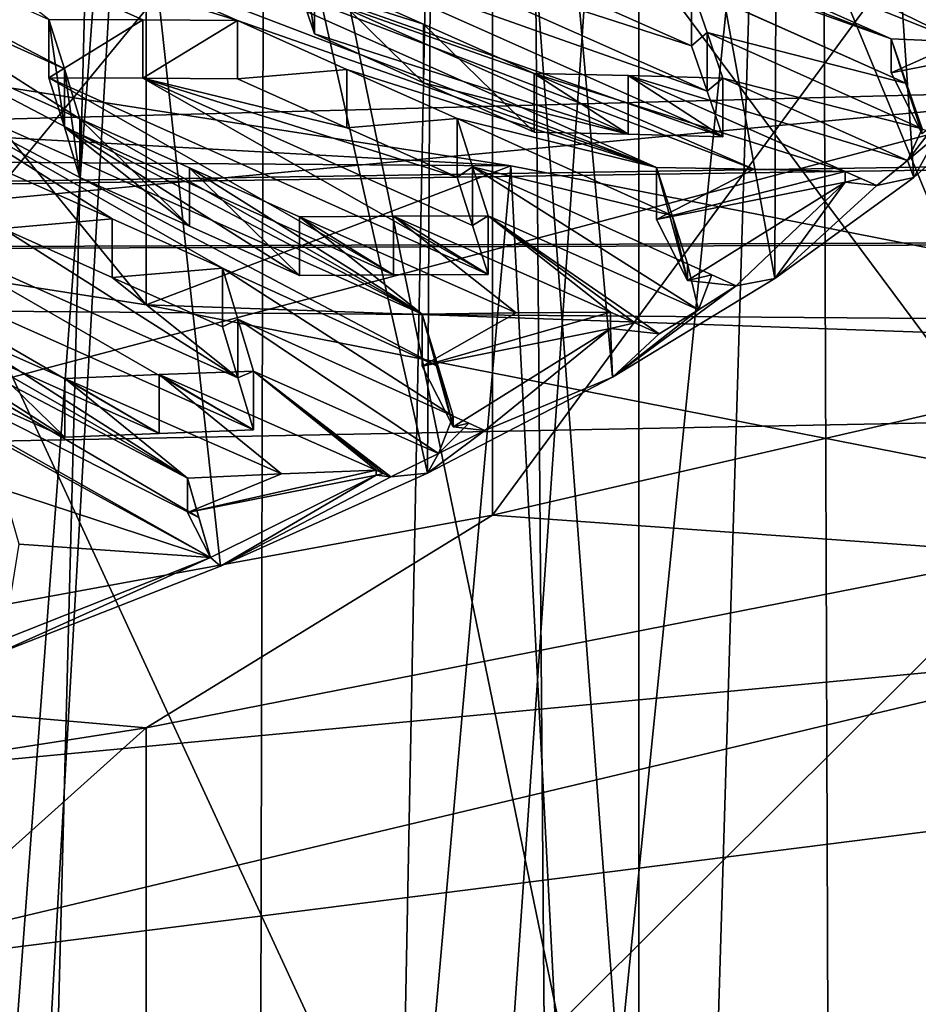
# Model space of a CAD drawing. Header units: metres. Extents: x -24 to 24, y -69 to 184.
# Tile 566 of 656: x 6.161 to 7.143, y 126.377 to 127.453. Entities that reach past the tile are written whole.
import ezdxf

# ---------------------------------------------------------------- set-up
doc = ezdxf.new("R2010")
doc.units = ezdxf.units.M
for name, color, linetype in [('1052', 7, 'CONTINUOUS'), ('1075', 7, 'CONTINUOUS'), ('1089', 7, 'CONTINUOUS'), ('1091', 7, 'CONTINUOUS'), ('1380', 7, 'CONTINUOUS'), ('1458', 7, 'CONTINUOUS'), ('1550', 7, 'CONTINUOUS'), ('1668', 7, 'CONTINUOUS'), ('1798', 7, 'CONTINUOUS'), ('1905', 7, 'CONTINUOUS'), ('2153', 7, 'CONTINUOUS'), ('2237', 7, 'CONTINUOUS'), ('2400', 7, 'CONTINUOUS'), ('2407', 7, 'CONTINUOUS'), ('2440', 7, 'CONTINUOUS'), ('2479', 7, 'CONTINUOUS'), ('2527', 7, 'CONTINUOUS'), ('2609', 7, 'CONTINUOUS'), ('2676', 7, 'CONTINUOUS'), ('2703', 7, 'CONTINUOUS'), ('2740', 7, 'CONTINUOUS'), ('2779', 7, 'CONTINUOUS'), ('2855', 7, 'CONTINUOUS'), ('3027', 7, 'CONTINUOUS'), ('3159', 7, 'CONTINUOUS'), ('3458', 7, 'CONTINUOUS'), ('3485', 7, 'CONTINUOUS'), ('3627', 7, 'CONTINUOUS'), ('367', 7, 'CONTINUOUS'), ('369', 7, 'CONTINUOUS'), ('373', 7, 'CONTINUOUS'), ('3739', 7, 'CONTINUOUS'), ('3745', 7, 'CONTINUOUS'), ('3784', 7, 'CONTINUOUS'), ('3802', 7, 'CONTINUOUS'), ('383', 7, 'CONTINUOUS'), ('3865', 7, 'CONTINUOUS'), ('3872', 7, 'CONTINUOUS'), ('3966', 2, 'CONTINUOUS'), ('421', 2, 'CONTINUOUS'), ('424', 3, 'CONTINUOUS'), ('434', 7, 'CONTINUOUS'), ('473', 7, 'CONTINUOUS'), ('474', 7, 'CONTINUOUS'), ('554', 2, 'CONTINUOUS'), ('563', 2, 'CONTINUOUS'), ('751', 7, 'CONTINUOUS'), ('795', 7, 'CONTINUOUS'), ('863', 7, 'CONTINUOUS'), ('925', 7, 'CONTINUOUS'), ('985', 7, 'CONTINUOUS')]:
    doc.layers.add(name, color=color, linetype=linetype)

msp = doc.modelspace()

# ---------------------------------------------------------------- linework, layer by layer
at = {"layer": '1052'}
for points in [[(6.299234, 125.90616, 212.728066), (7.266939, 126.869295, 213.231569), (7.26694, 126.096554, 213.438626)], [(6.299244, 126.678903, 212.521017), (7.266939, 126.869295, 213.231569), (6.299234, 125.90616, 212.728066)], [(5.257824, 126.516729, 211.915777), (6.299244, 126.678903, 212.521017), (5.25783, 125.743989, 212.122836)], [(5.25783, 125.743989, 212.122836), (6.299244, 126.678903, 212.521017), (6.299234, 125.90616, 212.728066)]]:
    msp.add_3dface(points, dxfattribs=at)
at = {"layer": '1075'}
for points in [[(7.575353, 127.118581, 214.161919), (7.266939, 126.869295, 213.231569), (6.677636, 126.911405, 213.388726)], [(6.677636, 126.911405, 213.388726), (6.299244, 126.678903, 212.521017), (5.695871, 126.731537, 212.717451)], [(7.266939, 126.869295, 213.231569), (6.299244, 126.678903, 212.521017), (6.677636, 126.911405, 213.388726)], [(6.299244, 126.678903, 212.521017), (5.257824, 126.516729, 211.915777), (5.695871, 126.731537, 212.717451)]]:
    msp.add_3dface(points, dxfattribs=at)
at = {"layer": '1089'}
for points in [[(6.618121, 127.074137, 218.690556), (6.600669, 127.131348, 218.812468), (6.63458, 127.007998, 218.578848)], [(6.63458, 127.007998, 218.578848), (6.600669, 127.131348, 218.812468), (6.600669, 127.074666, 218.827656)], [(6.63458, 127.019697, 218.575713), (6.618121, 127.074137, 218.690556), (6.63458, 127.007998, 218.578848)]]:
    msp.add_3dface(points, dxfattribs=at)
at = {"layer": '1091'}
for points in [[(7.113464, 127.395084, 220.023471), (7.113464, 127.432523, 220.013439), (7.189296, 127.429052, 220.074609)], [(7.265692, 127.425316, 220.136299), (7.113464, 127.395084, 220.023471), (7.189296, 127.429052, 220.074609)]]:
    msp.add_3dface(points, dxfattribs=at)
at = {"layer": '1380'}
for points in [[(6.677588, 127.925617, 213.116931), (7.57528, 128.132784, 213.890088), (6.677636, 126.911405, 213.388726)], [(7.57528, 128.132784, 213.890088), (7.575353, 127.118581, 214.161919), (6.677636, 126.911405, 213.388726)], [(6.677588, 127.925617, 213.116931), (6.677636, 126.911405, 213.388726), (5.695871, 126.731537, 212.717451)], [(5.695939, 127.74577, 212.445733), (6.677588, 127.925617, 213.116931), (5.695871, 126.731537, 212.717451)]]:
    msp.add_3dface(points, dxfattribs=at)
at = {"layer": '1458'}
for points in [[(7.063186, 127.27581, 219.578335), (7.063186, 127.287509, 219.5752), (7.080428, 127.27982, 219.569867)], [(7.097722, 127.272108, 219.564517), (7.063186, 127.27581, 219.578335), (7.080428, 127.27982, 219.569867)]]:
    msp.add_3dface(points, dxfattribs=at)
at = {"layer": '1550'}
for points in [[(6.638949, 127.281078, 219.383455), (6.638949, 127.345217, 219.366269), (6.655868, 127.292454, 219.247355)], [(6.638949, 127.281078, 219.383455), (6.655868, 127.292454, 219.247355), (6.655868, 127.228268, 219.264554)], [(6.655868, 127.292454, 219.247355), (6.67286, 127.238899, 219.128085), (6.655868, 127.228268, 219.264554)], [(6.655868, 127.228268, 219.264554), (6.67286, 127.238899, 219.128085), (6.67286, 127.174665, 219.145296)]]:
    msp.add_3dface(points, dxfattribs=at)
at = {"layer": '1668'}
for points in [[(6.210343, 126.996694, 218.388408), (6.089057, 127.114747, 218.408786), (6.089068, 127.050661, 218.425953)], [(6.210343, 127.060873, 218.371211), (6.089057, 127.114747, 218.408786), (6.210343, 126.996694, 218.388408)]]:
    msp.add_3dface(points, dxfattribs=at)
at = {"layer": '1798'}
for points in [[(6.313307, 127.06522, 218.451841), (6.210343, 127.060873, 218.371211), (6.313307, 127.001002, 218.469048)], [(6.416462, 127.068958, 218.532785), (6.313307, 127.06522, 218.451841), (6.416462, 127.0047, 218.550003)], [(6.416462, 127.0047, 218.550003), (6.313307, 127.06522, 218.451841), (6.313307, 127.001002, 218.469048)], [(6.210343, 127.060873, 218.371211), (6.210343, 126.996694, 218.388408), (6.313307, 127.001002, 218.469048)]]:
    msp.add_3dface(points, dxfattribs=at)
at = {"layer": '1905'}
for points in [[(5.590402, 127.46607, 232.845431), (6.697815, 127.293617, 232.201826), (4.15488, 127.435784, 232.732403)], [(4.15488, 127.435784, 232.732403), (6.697815, 127.293617, 232.201826), (5.257824, 127.303715, 232.239514)], [(5.257824, 127.303715, 232.239514), (6.697815, 127.293617, 232.201826), (6.299244, 127.141542, 231.634275)], [(6.697815, 127.293617, 232.201826), (7.726599, 127.091202, 231.446404), (6.299244, 127.141542, 231.634275)], [(6.299244, 127.141542, 231.634275), (7.726599, 127.091202, 231.446404), (7.266939, 126.95115, 230.923723)]]:
    msp.add_3dface(points, dxfattribs=at)
at = {"layer": '2153'}
for points in [[(6.806788, 127.115601, 218.980428), (6.806788, 127.133673, 218.975585), (6.833397, 127.121782, 218.967361)], [(6.859992, 127.109898, 218.959141), (6.806788, 127.115601, 218.980428), (6.833397, 127.121782, 218.967361)]]:
    msp.add_3dface(points, dxfattribs=at)
at = {"layer": '2237'}
for points in [[(6.569574, 127.238538, 219.046132), (6.466741, 127.237614, 218.964689), (6.569574, 127.174352, 219.06333)], [(6.569574, 127.174352, 219.06333), (6.466741, 127.237614, 218.964689), (6.466741, 127.173475, 218.981875)], [(6.67286, 127.174665, 219.145296), (6.67286, 127.238899, 219.128085), (6.569574, 127.238538, 219.046132)], [(6.67286, 127.174665, 219.145296), (6.569574, 127.238538, 219.046132), (6.569574, 127.174352, 219.06333)]]:
    msp.add_3dface(points, dxfattribs=at)
at = {"layer": '2400'}
for points in [[(6.912287, 127.439486, 219.848626), (6.895346, 127.424715, 219.985802), (6.895346, 127.488893, 219.968606)], [(6.912287, 127.375269, 219.865833), (6.895346, 127.424715, 219.985802), (6.912287, 127.439486, 219.848626)], [(6.929258, 127.389376, 219.7286), (6.912287, 127.375269, 219.865833), (6.912287, 127.439486, 219.848626)], [(6.929258, 127.325118, 219.745818), (6.912287, 127.375269, 219.865833), (6.929258, 127.389376, 219.7286)]]:
    msp.add_3dface(points, dxfattribs=at)
at = {"layer": '2407'}
for points in [[(6.63458, 127.019697, 218.575713), (6.63458, 127.007998, 218.578848), (6.651823, 127.012008, 218.57038)], [(6.669116, 127.004296, 218.56503), (6.651823, 127.012008, 218.57038), (6.63458, 127.007998, 218.578848)]]:
    msp.add_3dface(points, dxfattribs=at)
at = {"layer": '2440'}
for points in [[(6.346266, 127.227394, 219.01909), (6.22671, 127.344845, 219.038888), (6.22671, 127.280901, 219.056022)], [(6.346262, 127.291437, 219.001932), (6.22671, 127.344845, 219.038888), (6.346266, 127.227394, 219.01909)], [(6.466741, 127.173475, 218.981875), (6.466741, 127.237614, 218.964689), (6.346262, 127.291437, 219.001932)], [(6.466741, 127.173475, 218.981875), (6.346262, 127.291437, 219.001932), (6.346266, 127.227394, 219.01909)]]:
    msp.add_3dface(points, dxfattribs=at)
at = {"layer": '2479'}
for points in [[(6.192798, 127.453445, 219.27646), (6.192798, 127.389602, 219.293567), (6.209705, 127.335697, 219.17506)], [(6.209705, 127.39959, 219.15794), (6.192798, 127.453445, 219.27646), (6.209705, 127.335697, 219.17506)], [(6.22671, 127.280901, 219.056022), (6.209705, 127.39959, 219.15794), (6.209705, 127.335697, 219.17506)], [(6.22671, 127.280901, 219.056022), (6.22671, 127.344845, 219.038888), (6.209705, 127.39959, 219.15794)]]:
    msp.add_3dface(points, dxfattribs=at)
at = {"layer": '2527'}
for points in [[(6.46613, 127.488899, 219.774636), (6.483108, 127.437721, 219.654837), (6.46613, 127.552808, 219.757512)], [(6.46613, 127.552808, 219.757512), (6.483108, 127.437721, 219.654837), (6.483108, 127.501673, 219.637701)]]:
    msp.add_3dface(points, dxfattribs=at)
at = {"layer": '2609'}
for points in [[(7.147376, 127.328416, 219.774663), (7.113464, 127.395084, 220.023471), (7.265692, 127.425316, 220.136299)], [(7.264259, 127.39329, 220.016776), (7.138302, 127.280604, 219.596225), (7.16361, 127.326676, 219.768168)], [(7.16361, 127.326676, 219.768168), (7.138302, 127.280604, 219.596225), (7.131401, 127.299293, 219.665976)], [(7.138302, 127.280604, 219.596225), (7.097722, 127.272108, 219.564517), (7.131401, 127.299293, 219.665976)], [(7.138302, 127.280604, 219.596225), (6.986402, 127.170174, 219.184097), (7.097722, 127.272108, 219.564517)], [(6.857066, 127.234875, 219.425563), (7.063186, 127.27581, 219.578335), (6.890978, 127.168207, 219.176755)], [(6.890978, 127.168207, 219.176755), (7.063186, 127.27581, 219.578335), (6.944182, 127.162503, 219.155469)], [(7.063186, 127.27581, 219.578335), (6.986402, 127.170174, 219.184097), (6.944182, 127.162503, 219.155469)], [(6.986402, 127.170174, 219.184097), (7.063186, 127.27581, 219.578335), (7.097722, 127.272108, 219.564517)], [(6.986402, 127.170174, 219.184097), (6.808953, 127.06228, 218.781431), (6.944182, 127.162503, 219.155469)], [(6.944182, 127.162503, 219.155469), (6.808953, 127.06228, 218.781431), (6.902834, 127.13612, 219.057006)], [(6.808953, 127.06228, 218.781431), (6.859992, 127.109898, 218.959141), (6.902834, 127.13612, 219.057006)], [(6.63458, 127.007998, 218.578848), (6.600669, 127.074666, 218.827656), (6.806788, 127.115601, 218.980428)], [(6.63458, 127.007998, 218.578848), (6.806788, 127.115601, 218.980428), (6.669116, 127.004296, 218.56503)], [(6.806788, 127.115601, 218.980428), (6.808953, 127.06228, 218.781431), (6.669116, 127.004296, 218.56503)], [(6.808953, 127.06228, 218.781431), (6.806788, 127.115601, 218.980428), (6.859992, 127.109898, 218.959141)], [(6.808953, 127.06228, 218.781431), (6.606622, 126.957339, 218.389783), (6.669116, 127.004296, 218.56503)], [(6.669116, 127.004296, 218.56503), (6.606622, 126.957339, 218.389783), (6.618572, 126.978866, 218.470124)], [(6.618572, 126.978866, 218.470124), (6.606622, 126.957339, 218.389783), (6.566619, 126.953653, 218.376027)], [(6.606622, 126.957339, 218.389783), (6.380308, 126.855807, 218.010863), (6.566619, 126.953653, 218.376027)], [(6.344271, 126.914457, 218.229749), (6.55039, 126.955393, 218.38252), (6.369316, 126.86522, 218.045993)], [(6.55039, 126.955393, 218.38252), (6.380308, 126.855807, 218.010863), (6.369316, 126.86522, 218.045993)], [(6.380308, 126.855807, 218.010863), (6.55039, 126.955393, 218.38252), (6.566619, 126.953653, 218.376027)], [(6.369316, 126.86522, 218.045993), (6.130549, 126.757931, 217.645584), (6.143554, 126.775599, 217.711521)], [(6.380308, 126.855807, 218.010863), (6.130549, 126.757931, 217.645584), (6.369316, 126.86522, 218.045993)]]:
    msp.add_3dface(points, dxfattribs=at)
at = {"layer": '2676'}
for points in [[(6.192798, 127.389602, 219.293567), (6.569574, 127.174352, 219.06333), (6.209705, 127.335697, 219.17506)], [(6.192798, 127.389602, 219.293567), (6.67286, 127.174665, 219.145296), (6.569574, 127.174352, 219.06333)], [(6.192798, 127.389602, 219.293567), (6.295568, 127.389343, 219.375276), (6.67286, 127.174665, 219.145296)], [(6.398918, 127.388504, 219.457601), (6.51847, 127.334999, 219.420671), (6.295568, 127.389343, 219.375276)], [(6.295568, 127.389343, 219.375276), (6.655868, 127.228268, 219.264554), (6.67286, 127.174665, 219.145296)], [(6.295568, 127.389343, 219.375276), (6.638949, 127.281078, 219.383455), (6.655868, 127.228268, 219.264554)], [(6.51847, 127.334999, 219.420671), (6.638949, 127.281078, 219.383455), (6.295568, 127.389343, 219.375276)], [(6.346266, 127.227394, 219.01909), (6.22671, 127.280901, 219.056022), (6.209705, 127.335697, 219.17506)], [(6.466741, 127.173475, 218.981875), (6.346266, 127.227394, 219.01909), (6.209705, 127.335697, 219.17506)], [(6.569574, 127.174352, 219.06333), (6.466741, 127.173475, 218.981875), (6.209705, 127.335697, 219.17506)]]:
    msp.add_3dface(points, dxfattribs=at)
at = {"layer": '2703'}
for points in [[(6.14252, 127.288858, 218.843466), (6.261775, 127.235646, 218.806585), (6.14252, 127.224907, 218.860602)], [(6.14252, 127.224907, 218.860602), (6.261775, 127.235646, 218.806585), (6.261768, 127.1716, 218.823749)], [(6.261775, 127.235646, 218.806585), (6.382551, 127.181751, 218.769234), (6.261768, 127.1716, 218.823749)], [(6.261768, 127.1716, 218.823749), (6.382551, 127.181751, 218.769234), (6.382551, 127.117604, 218.786422)]]:
    msp.add_3dface(points, dxfattribs=at)
at = {"layer": '2740'}
for points in [[(6.890978, 127.186279, 219.171913), (6.890978, 127.168207, 219.176755), (6.917587, 127.174388, 219.163689)], [(6.890978, 127.168207, 219.176755), (6.944182, 127.162503, 219.155469), (6.917587, 127.174388, 219.163689)]]:
    msp.add_3dface(points, dxfattribs=at)
at = {"layer": '2779'}
for points in [[(6.483108, 127.437721, 219.654837), (6.602363, 127.384412, 219.617982), (6.483108, 127.501673, 219.637701)], [(6.483108, 127.501673, 219.637701), (6.602363, 127.384412, 219.617982), (6.602356, 127.448464, 219.600822)], [(6.602356, 127.448464, 219.600822), (6.723139, 127.330419, 219.580657), (6.723139, 127.394566, 219.563469)], [(6.602363, 127.384412, 219.617982), (6.723139, 127.330419, 219.580657), (6.602356, 127.448464, 219.600822)]]:
    msp.add_3dface(points, dxfattribs=at)
at = {"layer": '2855'}
for points in [[(6.806788, 127.133673, 218.975585), (6.600669, 127.074666, 218.827656), (6.703385, 127.132786, 218.89368)], [(6.600669, 127.074666, 218.827656), (6.806788, 127.133673, 218.975585), (6.806788, 127.115601, 218.980428)], [(6.600669, 127.074666, 218.827656), (6.600669, 127.131348, 218.812468), (6.703385, 127.132786, 218.89368)]]:
    msp.add_3dface(points, dxfattribs=at)
at = {"layer": '3027'}
msp.add_3dface([(6.895346, 127.424715, 219.985802), (6.774061, 127.478687, 220.023351), (6.895346, 127.488893, 219.968606)], dxfattribs=at)
at = {"layer": '3159'}
for points in [[(5.600722, 127.718052, 219.459456), (6.192798, 127.453445, 219.27646), (6.209705, 127.39959, 219.15794)], [(5.97468, 127.505518, 219.232779), (5.600722, 127.718052, 219.459456), (6.209705, 127.39959, 219.15794)], [(7.113464, 127.432523, 220.013439), (6.655315, 127.595501, 220.042972), (6.417771, 127.699813, 220.113404)], [(6.521388, 127.695062, 220.196989), (7.113464, 127.432523, 220.013439), (6.417771, 127.699813, 220.113404)], [(7.189296, 127.429052, 220.074609), (6.521388, 127.695062, 220.196989), (6.979537, 127.531814, 220.167529)], [(7.113464, 127.432523, 220.013439), (6.521388, 127.695062, 220.196989), (7.189296, 127.429052, 220.074609)], [(6.655315, 127.595501, 220.042972), (7.130352, 127.383714, 219.893721), (6.774072, 127.542763, 220.006177)], [(7.113464, 127.432523, 220.013439), (7.130352, 127.383714, 219.893721), (6.655315, 127.595501, 220.042972)], [(6.295568, 127.453236, 219.358156), (6.192798, 127.453445, 219.27646), (6.058871, 127.558123, 219.429106)], [(6.398918, 127.452448, 219.440468), (6.058871, 127.558123, 219.429106), (6.16159, 127.55732, 219.510922)], [(6.398918, 127.452448, 219.440468), (6.295568, 127.453236, 219.358156), (6.058871, 127.558123, 219.429106)], [(6.26499, 127.55593, 219.593434), (6.857066, 127.291556, 219.410376), (6.16159, 127.55732, 219.510922)], [(6.857066, 127.291556, 219.410376), (6.398918, 127.452448, 219.440468), (6.16159, 127.55732, 219.510922)], [(6.857066, 127.291556, 219.410376), (6.26499, 127.55593, 219.593434), (6.963159, 127.289723, 219.495146)], [(6.26499, 127.55593, 219.593434), (6.723139, 127.394566, 219.563469), (6.963159, 127.289723, 219.495146)], [(6.602356, 127.448464, 219.600822), (6.723139, 127.394566, 219.563469), (6.26499, 127.55593, 219.593434)], [(6.483108, 127.501673, 219.637701), (6.602356, 127.448464, 219.600822), (6.26499, 127.55593, 219.593434)], [(6.895346, 127.488893, 219.968606), (6.774072, 127.542763, 220.006177), (7.130352, 127.383714, 219.893721)], [(7.265692, 127.425316, 220.136299), (6.979537, 127.531814, 220.167529), (7.082011, 127.526471, 220.250365)], [(7.265692, 127.425316, 220.136299), (7.189296, 127.429052, 220.074609), (6.979537, 127.531814, 220.167529)], [(7.185656, 127.520634, 220.334265), (7.265692, 127.425316, 220.136299), (7.082011, 127.526471, 220.250365)], [(6.22671, 127.344845, 219.038888), (5.97468, 127.505518, 219.232779), (6.209705, 127.39959, 219.15794)], [(5.97468, 127.505518, 219.232779), (6.22671, 127.344845, 219.038888), (5.991582, 127.451086, 219.114456)], [(7.130352, 127.383714, 219.893721), (6.912287, 127.439486, 219.848626), (6.895346, 127.488893, 219.968606)], [(6.398918, 127.452448, 219.440468), (6.857066, 127.291556, 219.410376), (6.518474, 127.399038, 219.40351)], [(6.22671, 127.344845, 219.038888), (6.600669, 127.131348, 218.812468), (5.991582, 127.451086, 219.114456)], [(6.600669, 127.131348, 218.812468), (6.008592, 127.395722, 218.995527), (5.991582, 127.451086, 219.114456)], [(7.147376, 127.333901, 219.773193), (6.929258, 127.389376, 219.7286), (6.912287, 127.439486, 219.848626)], [(7.130352, 127.383714, 219.893721), (7.147376, 127.333901, 219.773193), (6.912287, 127.439486, 219.848626)], [(6.638949, 127.345217, 219.366269), (6.518474, 127.399038, 219.40351), (6.857066, 127.291556, 219.410376)], [(6.008592, 127.395722, 218.995527), (6.261775, 127.235646, 218.806585), (6.14252, 127.288858, 218.843466)], [(6.008592, 127.395722, 218.995527), (6.382551, 127.181751, 218.769234), (6.261775, 127.235646, 218.806585)], [(6.008592, 127.395722, 218.995527), (6.618121, 127.074137, 218.690556), (6.382551, 127.181751, 218.769234)], [(6.600669, 127.131348, 218.812468), (6.618121, 127.074137, 218.690556), (6.008592, 127.395722, 218.995527)], [(7.063186, 127.287509, 219.5752), (6.723139, 127.394566, 219.563469), (6.825803, 127.392232, 219.64565)], [(6.723139, 127.394566, 219.563469), (7.063186, 127.287509, 219.5752), (6.963159, 127.289723, 219.495146)], [(6.929258, 127.389376, 219.7286), (7.131401, 127.299293, 219.665976), (6.825803, 127.392232, 219.64565)], [(7.131401, 127.299293, 219.665976), (7.097722, 127.272108, 219.564517), (6.825803, 127.392232, 219.64565)], [(7.097722, 127.272108, 219.564517), (7.080428, 127.27982, 219.569867), (6.825803, 127.392232, 219.64565)], [(7.080428, 127.27982, 219.569867), (7.063186, 127.287509, 219.5752), (6.825803, 127.392232, 219.64565)], [(6.929258, 127.389376, 219.7286), (7.147376, 127.333901, 219.773193), (7.131401, 127.299293, 219.665976)], [(6.600669, 127.131348, 218.812468), (6.22671, 127.344845, 219.038888), (6.346262, 127.291437, 219.001932)], [(6.873965, 127.239376, 219.291473), (6.638949, 127.345217, 219.366269), (6.857066, 127.291556, 219.410376)], [(6.655868, 127.292454, 219.247355), (6.638949, 127.345217, 219.366269), (6.873965, 127.239376, 219.291473)], [(7.147376, 127.333901, 219.773193), (7.155506, 127.330282, 219.770676), (7.131401, 127.299293, 219.665976)], [(7.155506, 127.330282, 219.770676), (7.16361, 127.326676, 219.768168), (7.131401, 127.299293, 219.665976)], [(6.466741, 127.237614, 218.964689), (6.600669, 127.131348, 218.812468), (6.346262, 127.291437, 219.001932)], [(6.890978, 127.186279, 219.171913), (6.655868, 127.292454, 219.247355), (6.873965, 127.239376, 219.291473)], [(6.902834, 127.13612, 219.057006), (6.655868, 127.292454, 219.247355), (6.890978, 127.186279, 219.171913)], [(6.67286, 127.238899, 219.128085), (6.655868, 127.292454, 219.247355), (6.902834, 127.13612, 219.057006)], [(6.356746, 126.908841, 218.133149), (5.752194, 127.214436, 218.403267), (5.735149, 127.273273, 218.521544)], [(6.344271, 126.951896, 218.219717), (6.356746, 126.908841, 218.133149), (5.735149, 127.273273, 218.521544)], [(5.970312, 127.16748, 218.445577), (6.344271, 126.951896, 218.219717), (5.735149, 127.273273, 218.521544)], [(6.466741, 127.237614, 218.964689), (6.569574, 127.238538, 219.046132), (6.703385, 127.132786, 218.89368)], [(6.600669, 127.131348, 218.812468), (6.466741, 127.237614, 218.964689), (6.703385, 127.132786, 218.89368)], [(6.67286, 127.238899, 219.128085), (6.806788, 127.133673, 218.975585), (6.569574, 127.238538, 219.046132)], [(6.569574, 127.238538, 219.046132), (6.806788, 127.133673, 218.975585), (6.703385, 127.132786, 218.89368)], [(6.859992, 127.109898, 218.959141), (6.67286, 127.238899, 219.128085), (6.902834, 127.13612, 219.057006)], [(6.67286, 127.238899, 219.128085), (6.859992, 127.109898, 218.959141), (6.833397, 127.121782, 218.967361)], [(6.806788, 127.133673, 218.975585), (6.67286, 127.238899, 219.128085), (6.833397, 127.121782, 218.967361)], [(6.369316, 126.86522, 218.045993), (5.752194, 127.214436, 218.403267), (6.356746, 126.908841, 218.133149)], [(6.126153, 126.998581, 218.177479), (5.752194, 127.214436, 218.403267), (6.369316, 126.86522, 218.045993)], [(6.902834, 127.13612, 219.057006), (6.890978, 127.186279, 219.171913), (6.917587, 127.174388, 219.163689)], [(6.382551, 127.181751, 218.769234), (6.63458, 127.019697, 218.575713), (6.399443, 127.125817, 218.651386)], [(6.618121, 127.074137, 218.690556), (6.63458, 127.019697, 218.575713), (6.382551, 127.181751, 218.769234)], [(6.944182, 127.162503, 219.155469), (6.902834, 127.13612, 219.057006), (6.917587, 127.174388, 219.163689)], [(6.344271, 126.951896, 218.219717), (5.970312, 127.16748, 218.445577), (6.089057, 127.114747, 218.408786)], [(6.618572, 126.978866, 218.470124), (6.416462, 127.068958, 218.532785), (6.399443, 127.125817, 218.651386)], [(6.63458, 127.019697, 218.575713), (6.618572, 126.978866, 218.470124), (6.399443, 127.125817, 218.651386)], [(6.344271, 126.951896, 218.219717), (6.089057, 127.114747, 218.408786), (6.210343, 127.060873, 218.371211)], [(6.446918, 126.956672, 218.29998), (6.210343, 127.060873, 218.371211), (6.313307, 127.06522, 218.451841)], [(6.55039, 126.960877, 218.381051), (6.313307, 127.06522, 218.451841), (6.416462, 127.068958, 218.532785)], [(6.55039, 126.960877, 218.381051), (6.446918, 126.956672, 218.29998), (6.313307, 127.06522, 218.451841)], [(6.416462, 127.068958, 218.532785), (6.566619, 126.953653, 218.376027), (6.55852, 126.957259, 218.378534)], [(6.416462, 127.068958, 218.532785), (6.618572, 126.978866, 218.470124), (6.566619, 126.953653, 218.376027)], [(6.55039, 126.960877, 218.381051), (6.416462, 127.068958, 218.532785), (6.55852, 126.957259, 218.378534)], [(6.446918, 126.956672, 218.29998), (6.344271, 126.951896, 218.219717), (6.210343, 127.060873, 218.371211)], [(6.63458, 127.019697, 218.575713), (6.651823, 127.012008, 218.57038), (6.618572, 126.978866, 218.470124)], [(6.651823, 127.012008, 218.57038), (6.669116, 127.004296, 218.56503), (6.618572, 126.978866, 218.470124)], [(6.143014, 126.939738, 218.060655), (6.126153, 126.998581, 218.177479), (6.369316, 126.86522, 218.045993)], [(6.160064, 126.879799, 217.942635), (6.143014, 126.939738, 218.060655), (6.369316, 126.86522, 218.045993)], [(6.160064, 126.879799, 217.942635), (6.369316, 126.86522, 218.045993), (6.143554, 126.775599, 217.711521)]]:
    msp.add_3dface(points, dxfattribs=at)
at = {"layer": '3458'}
for points in [[(6.416462, 127.0047, 218.550003), (5.9364, 127.218885, 218.698475), (6.039329, 127.222212, 218.77935)], [(5.9364, 127.218885, 218.698475), (6.313307, 127.001002, 218.469048), (5.953274, 127.161721, 218.581101)], [(6.416462, 127.0047, 218.550003), (6.313307, 127.001002, 218.469048), (5.9364, 127.218885, 218.698475)], [(6.039329, 127.222212, 218.77935), (6.14252, 127.224907, 218.860602), (6.399443, 127.061616, 218.668589)], [(6.416462, 127.0047, 218.550003), (6.039329, 127.222212, 218.77935), (6.399443, 127.061616, 218.668589)], [(6.14252, 127.224907, 218.860602), (6.261768, 127.1716, 218.823749), (6.399443, 127.061616, 218.668589)], [(6.261768, 127.1716, 218.823749), (6.382551, 127.117604, 218.786422), (6.399443, 127.061616, 218.668589)], [(6.210343, 126.996694, 218.388408), (6.089068, 127.050661, 218.425953), (5.953274, 127.161721, 218.581101)], [(6.313307, 127.001002, 218.469048), (6.210343, 126.996694, 218.388408), (5.953274, 127.161721, 218.581101)]]:
    msp.add_3dface(points, dxfattribs=at)
at = {"layer": '3485'}
for points in [[(6.697815, 127.293617, 232.201826), (5.590402, 127.46607, 232.845431), (6.038016, 119.851904, 234.627063)], [(6.697815, 127.293617, 232.201826), (6.038016, 119.851904, 234.627063), (7.094201, 119.671444, 233.953578)], [(7.726599, 127.091202, 231.446404), (6.697815, 127.293617, 232.201826), (7.094201, 119.671444, 233.953578)], [(7.726599, 127.091202, 231.446404), (7.094201, 119.671444, 233.953578), (8.070723, 119.463028, 233.175758)]]:
    msp.add_3dface(points, dxfattribs=at)
at = {"layer": '3627'}
for points in [[(6.723139, 127.330419, 219.580657), (6.825803, 127.32803, 219.662853), (6.723139, 127.394566, 219.563469)], [(6.723139, 127.394566, 219.563469), (6.825803, 127.32803, 219.662853), (6.825803, 127.392232, 219.64565)], [(6.929258, 127.325118, 219.745818), (6.929258, 127.389376, 219.7286), (6.825803, 127.392232, 219.64565)], [(6.825803, 127.32803, 219.662853), (6.929258, 127.325118, 219.745818), (6.825803, 127.392232, 219.64565)]]:
    msp.add_3dface(points, dxfattribs=at)
at = {"layer": '367'}
for points in [[(7.493662, 145.2, -23.063121), (5.396133, -68.3, -23.642002), (5.396133, 145.2, -23.642002)], [(7.493662, -68.3, -23.063121), (5.396133, -68.3, -23.642002), (7.493662, 145.2, -23.063121)]]:
    msp.add_3dface(points, dxfattribs=at)
at = {"layer": '369'}
for points in [[(6.892024, 125.285104, 23.25), (5.396133, 145.2, 23.642002), (4.959008, 125.287839, 23.737539)], [(7.493662, 145.2, 23.063121), (5.396133, 145.2, 23.642002), (6.892024, 125.285104, 23.25)], [(8.498087, 125.279155, 22.712222), (7.493662, 145.2, 23.063121), (6.892024, 125.285104, 23.25)]]:
    msp.add_3dface(points, dxfattribs=at)
at = {"layer": '373'}
for points in [[(6.468189, 146.382367, 240.147825), (0.425551, 117.362268, 33.359767), (0, 146.423799, 240.142002)], [(0.998602, 117.359051, 33.34274), (0.425551, 117.362268, 33.359767), (6.468189, 146.382367, 240.147825)], [(1.280676, 117.356515, 33.329314), (0.998602, 117.359051, 33.34274), (6.468189, 146.382367, 240.147825)], [(2.134459, 117.345, 33.268336), (1.280676, 117.356515, 33.329314), (6.468189, 146.382367, 240.147825)], [(2.982663, 117.327808, 33.17719), (2.134459, 117.345, 33.268336), (6.468189, 146.382367, 240.147825)], [(3.670868, 117.309653, 33.080915), (2.982663, 117.327808, 33.17719), (6.468189, 146.382367, 240.147825)], [(4.3582, 117.287684, 32.964252), (3.670868, 117.309653, 33.080915), (6.468189, 146.382367, 240.147825)], [(5.043633, 117.261925, 32.827272), (4.3582, 117.287684, 32.964252), (6.468189, 146.382367, 240.147825)], [(5.726058, 117.232416, 32.670117), (5.043633, 117.261925, 32.827272), (6.468189, 146.382367, 240.147825)], [(6.404384, 117.199211, 32.492982), (5.726058, 117.232416, 32.670117), (6.468189, 146.382367, 240.147825)], [(6.971481, 146.373703, 240.134782), (6.404384, 117.199211, 32.492982), (6.468189, 146.382367, 240.147825)], [(7.077552, 117.162377, 32.296107), (6.404384, 117.199211, 32.492982), (6.971481, 146.373703, 240.134782)], [(7.474088, 146.360636, 240.093983), (7.077552, 117.162377, 32.296107), (6.971481, 146.373703, 240.134782)], [(7.744492, 117.121991, 32.079788), (7.077552, 117.162377, 32.296107), (7.474088, 146.360636, 240.093983)]]:
    msp.add_3dface(points, dxfattribs=at)
at = {"layer": '3739'}
for points in [[(6.382551, 127.117604, 218.786422), (6.382551, 127.181751, 218.769234), (6.399443, 127.125817, 218.651386)], [(6.382551, 127.117604, 218.786422), (6.399443, 127.125817, 218.651386), (6.399443, 127.061616, 218.668589)], [(6.399443, 127.125817, 218.651386), (6.416462, 127.068958, 218.532785), (6.399443, 127.061616, 218.668589)], [(6.416462, 127.068958, 218.532785), (6.416462, 127.0047, 218.550003), (6.399443, 127.061616, 218.668589)]]:
    msp.add_3dface(points, dxfattribs=at)
at = {"layer": '3745'}
for points in [[(5.257824, 127.303715, 232.239514), (6.299244, 127.141542, 231.634275), (5.25783, 128.414529, 231.941869)], [(6.299244, 127.141542, 231.634275), (6.299234, 128.252358, 231.336639), (5.25783, 128.414529, 231.941869)], [(7.266939, 126.95115, 230.923723), (7.26694, 128.061964, 230.626079), (6.299234, 128.252358, 231.336639)], [(6.299244, 127.141542, 231.634275), (7.266939, 126.95115, 230.923723), (6.299234, 128.252358, 231.336639)]]:
    msp.add_3dface(points, dxfattribs=at)
at = {"layer": '3784'}
for points in [[(6.344271, 126.951896, 218.219717), (6.344271, 126.914457, 218.229749), (6.369316, 126.86522, 218.045993)], [(6.344271, 126.951896, 218.219717), (6.369316, 126.86522, 218.045993), (6.356746, 126.908841, 218.133149)]]:
    msp.add_3dface(points, dxfattribs=at)
at = {"layer": '3802'}
for points in [[(6.55039, 126.955393, 218.38252), (6.55039, 126.960877, 218.381051), (6.55852, 126.957259, 218.378534)], [(6.566619, 126.953653, 218.376027), (6.55039, 126.955393, 218.38252), (6.55852, 126.957259, 218.378534)]]:
    msp.add_3dface(points, dxfattribs=at)
at = {"layer": '383'}
for points in [[(3.626778, 127.716915, 241.135746), (3.666182, 127.023898, 240.484851), (7.225127, 128.056837, 241.074332)], [(7.225127, 128.056837, 241.074332), (3.666182, 127.023898, 240.484851), (7.303699, 127.367279, 240.419319)], [(3.666182, 127.023898, 240.484851), (3.6995, 126.412857, 239.756148), (7.303699, 127.367279, 240.419319)], [(7.303699, 127.367279, 240.419319), (3.6995, 126.412857, 239.756148), (7.37004, 126.759774, 239.686352)], [(3.6995, 126.412857, 239.756148), (3.726261, 125.892436, 238.959947), (7.37004, 126.759774, 239.686352)], [(7.37004, 126.759774, 239.686352), (3.726261, 125.892436, 238.959947), (7.423206, 126.242965, 238.88586)]]:
    msp.add_3dface(points, dxfattribs=at)
at = {"layer": '3865'}
for points in [[(6.857066, 127.234875, 219.425563), (6.857066, 127.291556, 219.410376), (6.963159, 127.289723, 219.495146)], [(7.063186, 127.287509, 219.5752), (6.857066, 127.234875, 219.425563), (6.963159, 127.289723, 219.495146)], [(7.063186, 127.287509, 219.5752), (7.063186, 127.27581, 219.578335), (6.857066, 127.234875, 219.425563)]]:
    msp.add_3dface(points, dxfattribs=at)
at = {"layer": '3872'}
for points in [[(6.857066, 127.234875, 219.425563), (6.890978, 127.168207, 219.176755), (6.857066, 127.291556, 219.410376)], [(6.890978, 127.168207, 219.176755), (6.873965, 127.239376, 219.291473), (6.857066, 127.291556, 219.410376)], [(6.890978, 127.168207, 219.176755), (6.890978, 127.186279, 219.171913), (6.873965, 127.239376, 219.291473)]]:
    msp.add_3dface(points, dxfattribs=at)
at = {"layer": '3966'}
for points in [[(7.908606, 127.936926, 213.159136), (6.959525, 127.728275, 212.38044), (7.695002, 125.945543, 213.488489)], [(6.959525, 127.728275, 212.38044), (5.928802, 127.547401, 211.705409), (6.75953, 125.74948, 212.756771)], [(6.959525, 127.728275, 212.38044), (6.75953, 125.74948, 212.756771), (7.695002, 125.945543, 213.488489)], [(5.928802, 127.547401, 211.705409), (5.75, 125.579799, 212.123514), (6.75953, 125.74948, 212.756771)]]:
    msp.add_3dface(points, dxfattribs=at)
at = {"layer": '421'}
for points in [[(6.012335, 124.406606, 233.798058), (5.143582, 128.628616, 233.127224), (6.315484, 128.467813, 232.527099)], [(6.083271, 124.403701, 233.757145), (6.012335, 124.406606, 233.798058), (6.315484, 128.467813, 232.527099)], [(7.163106, 124.351339, 233.051276), (6.083271, 124.403701, 233.757145), (6.315484, 128.467813, 232.527099)], [(7.163106, 124.351339, 233.051276), (6.315484, 128.467813, 232.527099), (7.413416, 128.275145, 231.80805)]]:
    msp.add_3dface(points, dxfattribs=at)
at = {"layer": '424'}
for points in [[(7.268108, 129.618815, 219.43603), (6.99394, 129.396822, 218.607541), (7.264259, 127.39329, 220.016776)], [(6.99394, 129.396822, 218.607541), (6.618954, 129.184933, 217.816761), (6.986402, 127.170174, 219.184097)], [(7.138302, 127.280604, 219.596225), (6.99394, 129.396822, 218.607541), (6.986402, 127.170174, 219.184097)], [(7.264259, 127.39329, 220.016776), (6.99394, 129.396822, 218.607541), (7.138302, 127.280604, 219.596225)], [(6.618954, 129.184933, 217.816761), (6.148557, 128.986203, 217.075091), (6.606622, 126.957339, 218.389783)], [(6.808953, 127.06228, 218.781431), (6.618954, 129.184933, 217.816761), (6.606622, 126.957339, 218.389783)], [(6.986402, 127.170174, 219.184097), (6.618954, 129.184933, 217.816761), (6.808953, 127.06228, 218.781431)], [(6.380308, 126.855807, 218.010863), (6.148557, 128.986203, 217.075091), (6.130549, 126.757931, 217.645584)], [(6.606622, 126.957339, 218.389783), (6.148557, 128.986203, 217.075091), (6.380308, 126.855807, 218.010863)]]:
    msp.add_3dface(points, dxfattribs=at)
at = {"layer": '434'}
for points in [[(3.305357, 142.081073, 235.75762), (5.87052, 113.573912, 33.132026), (6.610481, 142.024182, 235.649947)], [(5.87052, 113.573912, 33.132026), (6.835237, 113.520228, 32.861176), (6.610481, 142.024182, 235.649947)], [(6.610481, 142.024182, 235.649947), (6.835237, 113.520228, 32.861176), (6.840327, 142.018104, 235.634734)], [(6.835237, 113.520228, 32.861176), (7.787441, 113.458673, 32.549442), (6.840327, 142.018104, 235.634734)], [(6.840327, 142.018104, 235.634734), (7.787441, 113.458673, 32.549442), (7.069496, 142.009693, 235.603789)], [(7.069496, 142.009693, 235.603789), (7.787441, 113.458673, 32.549442), (7.296474, 141.99898, 235.557126)]]:
    msp.add_3dface(points, dxfattribs=at)
at = {"layer": '473'}
for points in [[(0, 124.461718, 208.020901), (0, 125.65869, 207.916179), (11.322727, 127.094211, 207.492959)], [(0, 125.65869, 207.916179), (0, 126.872209, 207.81001), (11.322727, 127.094211, 207.492959)], [(0, 124.461718, 208.020901), (11.322727, 127.094211, 207.492959), (3.073802, 124.541932, 207.933085)], [(3.073802, 124.541932, 207.933085), (11.322727, 127.094211, 207.492959), (6.140197, 124.807042, 207.829288)], [(11.322727, 127.094211, 207.492959), (9.178046, 125.256328, 207.710128), (6.140197, 124.807042, 207.829288)]]:
    msp.add_3dface(points, dxfattribs=at)
at = {"layer": '474'}
for points in [[(0, 127.18221, 207.807006), (0, 127.488684, 207.851892), (11.468226, 127.485779, 207.492798)], [(11.440357, 127.35814, 207.48396), (0, 127.18221, 207.807006), (11.468226, 127.485779, 207.492798)], [(11.438708, 127.352507, 207.483769), (0, 127.18221, 207.807006), (11.440357, 127.35814, 207.48396)], [(11.391615, 127.224947, 207.483923), (0, 127.18221, 207.807006), (11.438708, 127.352507, 207.483769)], [(11.390048, 127.221444, 207.484048), (0, 127.18221, 207.807006), (11.391615, 127.224947, 207.483923)], [(11.322727, 127.094211, 207.492959), (0, 127.18221, 207.807006), (11.390048, 127.221444, 207.484048)], [(11.322727, 127.094211, 207.492959), (0, 126.872209, 207.81001), (0, 127.18221, 207.807006)]]:
    msp.add_3dface(points, dxfattribs=at)
at = {"layer": '554'}
for points in [[(8.03754, 117.5, -20.747541), (6.089002, 145.7, -21.400621), (6.088987, 117.5, -21.400625)], [(8.037627, 145.7, -20.747507), (6.089002, 145.7, -21.400621), (8.03754, 117.5, -20.747541)]]:
    msp.add_3dface(points, dxfattribs=at)
at = {"layer": '563'}
for points in [[(6.088987, 117.5, 21.400625), (8.037627, 145.7, 20.747507), (8.03754, 117.5, 20.747541)], [(6.089002, 145.7, 21.400621), (8.037627, 145.7, 20.747507), (6.088987, 117.5, 21.400625)]]:
    msp.add_3dface(points, dxfattribs=at)
at = {"layer": '751'}
for points in [[(6.551768, 127.535679, 219.976743), (6.912287, 127.375269, 219.865833), (6.449196, 127.539303, 219.89429)], [(6.449196, 127.539303, 219.89429), (6.929258, 127.325118, 219.745818), (6.46613, 127.488899, 219.774636)], [(6.912287, 127.375269, 219.865833), (6.929258, 127.325118, 219.745818), (6.449196, 127.539303, 219.89429)], [(6.774061, 127.478687, 220.023351), (6.895346, 127.424715, 219.985802), (6.551768, 127.535679, 219.976743)], [(6.895346, 127.424715, 219.985802), (6.912287, 127.375269, 219.865833), (6.551768, 127.535679, 219.976743)], [(6.929258, 127.325118, 219.745818), (6.825803, 127.32803, 219.662853), (6.46613, 127.488899, 219.774636)], [(6.825803, 127.32803, 219.662853), (6.483108, 127.437721, 219.654837), (6.46613, 127.488899, 219.774636)], [(6.483108, 127.437721, 219.654837), (6.825803, 127.32803, 219.662853), (6.602363, 127.384412, 219.617982)], [(6.723139, 127.330419, 219.580657), (6.602363, 127.384412, 219.617982), (6.825803, 127.32803, 219.662853)]]:
    msp.add_3dface(points, dxfattribs=at)
at = {"layer": '795'}
for points in [[(6.446918, 126.956672, 218.29998), (6.55039, 126.960877, 218.381051), (6.344271, 126.914457, 218.229749)], [(6.344271, 126.914457, 218.229749), (6.55039, 126.960877, 218.381051), (6.55039, 126.955393, 218.38252)], [(6.344271, 126.951896, 218.219717), (6.446918, 126.956672, 218.29998), (6.344271, 126.914457, 218.229749)]]:
    msp.add_3dface(points, dxfattribs=at)
at = {"layer": '863'}
for points in [[(6.398918, 127.452448, 219.440468), (6.518474, 127.399038, 219.40351), (6.398918, 127.388504, 219.457601)], [(6.398918, 127.388504, 219.457601), (6.518474, 127.399038, 219.40351), (6.51847, 127.334999, 219.420671)], [(6.518474, 127.399038, 219.40351), (6.638949, 127.345217, 219.366269), (6.51847, 127.334999, 219.420671)], [(6.51847, 127.334999, 219.420671), (6.638949, 127.345217, 219.366269), (6.638949, 127.281078, 219.383455)]]:
    msp.add_3dface(points, dxfattribs=at)
at = {"layer": '925'}
for points in [[(6.192798, 127.453445, 219.27646), (6.295568, 127.453236, 219.358156), (6.192798, 127.389602, 219.293567)], [(6.192798, 127.389602, 219.293567), (6.295568, 127.453236, 219.358156), (6.295568, 127.389343, 219.375276)], [(6.295568, 127.453236, 219.358156), (6.398918, 127.452448, 219.440468), (6.295568, 127.389343, 219.375276)], [(6.398918, 127.452448, 219.440468), (6.398918, 127.388504, 219.457601), (6.295568, 127.389343, 219.375276)]]:
    msp.add_3dface(points, dxfattribs=at)
at = {"layer": '985'}
for points in [[(7.130352, 127.383714, 219.893721), (7.113464, 127.432523, 220.013439), (7.147376, 127.328416, 219.774663)], [(7.147376, 127.328416, 219.774663), (7.113464, 127.432523, 220.013439), (7.113464, 127.395084, 220.023471)], [(7.147376, 127.333901, 219.773193), (7.130352, 127.383714, 219.893721), (7.147376, 127.328416, 219.774663)]]:
    msp.add_3dface(points, dxfattribs=at)

doc.saveas('drawing.dxf')
